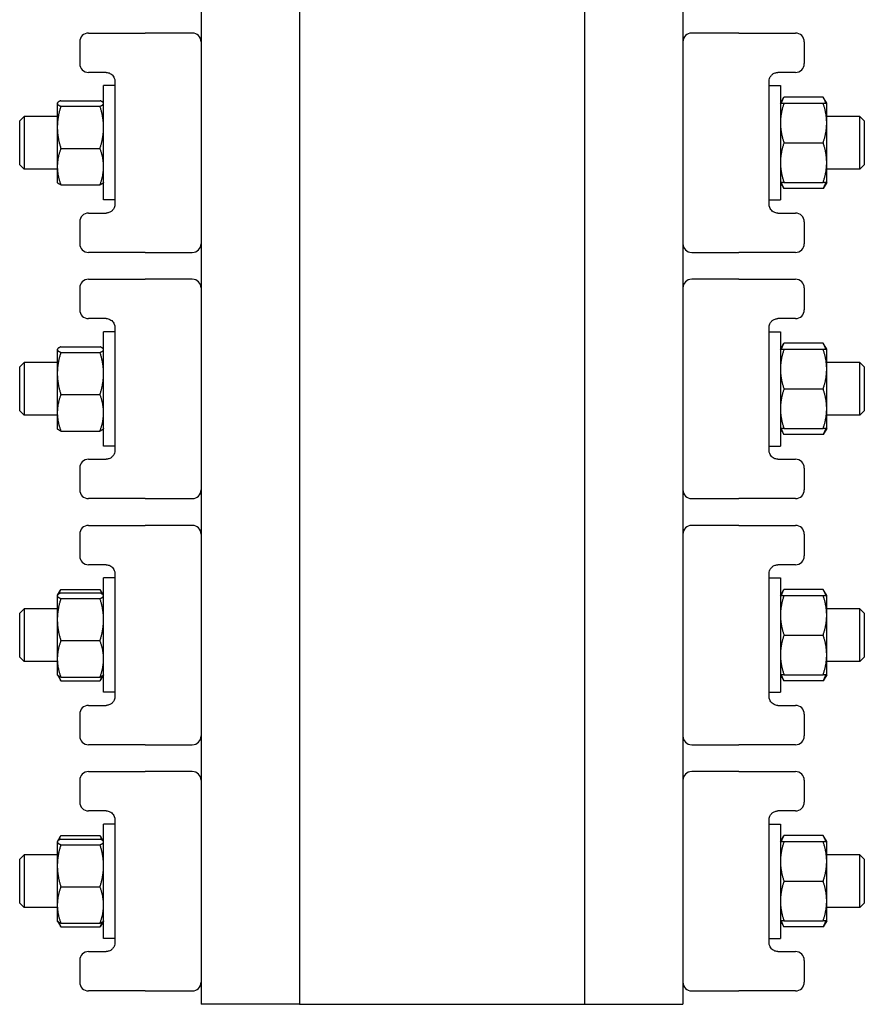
# Model space of a CAD drawing. Header units: inches. Extents: x 5 to 1128, y -85 to 748.
# Tile 289 of 656: x 419 to 425, y 299 to 306. Entities that reach past the tile are written whole.
import ezdxf

# ---------------------------------------------------------------- set-up
doc = ezdxf.new("R2010")
doc.units = ezdxf.units.IN
doc.header["$LTSCALE"] = 32
doc.header["$MEASUREMENT"] = 0
doc.layers.add('Visible (ANSI)', color=7, linetype='Continuous', lineweight=30)

msp = doc.modelspace()

# ---------------------------------------------------------------- linework, layer by layer
at = {"layer": 'Visible (ANSI)'}
for p, q in [((420.23966, 313.04617), (420.23966, 299.04617)), ((420.93966, 313.04617), (420.93966, 299.04617)), ((422.96266, 313.04617), (422.96266, 299.04617)), ((423.66266, 313.04617), (423.66266, 299.04617)), ((419.43966, 305.95117), (419.78692, 305.95117)), ((419.78692, 305.95117), (419.84239, 305.95117)), ((420.17716, 305.95117), (419.84239, 305.95117)), ((424.05992, 305.95117), (423.72516, 305.95117)), ((424.05992, 305.95117), (424.1154, 305.95117)), ((424.1154, 305.95117), (424.46266, 305.95117)), ((419.37716, 305.88867), (419.37716, 305.73367)), ((424.52516, 305.88867), (424.52516, 305.73367)), ((419.56466, 305.67117), (419.43966, 305.67117)), ((424.46266, 305.67117), (424.33766, 305.67117)), ((419.54716, 304.76467), (419.54716, 305.57767)), ((419.62716, 305.57767), (419.54716, 305.57767)), ((419.62716, 305.60867), (419.62716, 304.73367)), ((424.27516, 304.73367), (424.27516, 305.60867)), ((424.27516, 305.57767), (424.35516, 305.57767)), ((424.35516, 305.57767), (424.35516, 304.76467)), ((424.35516, 305.45267), (424.3803, 305.49622)), ((424.65901, 305.49622), (424.3803, 305.49622)), ((424.68416, 305.45267), (424.65901, 305.49622)), ((419.21816, 305.45267), (419.21938, 305.45478)), ((419.21816, 305.45267), (419.21816, 305.45057)), ((419.21816, 305.45057), (419.21816, 305.28118)), ((419.2433, 305.47037), (419.52201, 305.47037)), ((419.2433, 305.43078), (419.52201, 305.43078)), ((419.54716, 305.45267), (419.54594, 305.45478)), ((424.3803, 305.45267), (424.65901, 305.45267)), ((424.68416, 305.31192), (424.68416, 305.45267)), ((418.95116, 305.32742), (418.98241, 305.35867)), ((418.98241, 305.35867), (418.98241, 304.98367)), ((419.21816, 305.35867), (418.98241, 305.35867)), ((424.91991, 305.35867), (424.68416, 305.35867)), ((424.91991, 304.98367), (424.91991, 305.35867)), ((424.95116, 305.32742), (424.91991, 305.35867)), ((418.95116, 305.01492), (418.95116, 305.32742)), ((419.21816, 305.28118), (419.21816, 305.00177)), ((424.68416, 305.03042), (424.68416, 305.31192)), ((424.95116, 305.32742), (424.95116, 305.01492)), ((419.2433, 305.13158), (419.52201, 305.13158)), ((424.3803, 305.17117), (424.65901, 305.17117)), ((418.95116, 305.01492), (418.98241, 304.98367)), ((419.21816, 305.00177), (419.21816, 304.88967)), ((424.68416, 304.88967), (424.68416, 305.03042)), ((424.95116, 305.01492), (424.91991, 304.98367)), ((419.21816, 304.98367), (418.98241, 304.98367)), ((424.91991, 304.98367), (424.68416, 304.98367)), ((419.21816, 304.88967), (419.21938, 304.88756)), ((419.2433, 304.87197), (419.52201, 304.87197)), ((419.54716, 304.88967), (419.54594, 304.88756)), ((424.35516, 304.88967), (424.3803, 304.84612)), ((424.3803, 304.88967), (424.65901, 304.88967)), ((424.68416, 304.88967), (424.65901, 304.84612)), ((424.65901, 304.84612), (424.3803, 304.84612)), ((419.62716, 304.76467), (419.54716, 304.76467)), ((424.27516, 304.76467), (424.35516, 304.76467)), ((419.43966, 304.67117), (419.56466, 304.67117)), ((424.33766, 304.67117), (424.46266, 304.67117)), ((419.37716, 304.60867), (419.37716, 304.45367)), ((424.52516, 304.60867), (424.52516, 304.45367)), ((419.78692, 304.39117), (419.43966, 304.39117)), ((419.84239, 304.39117), (419.78692, 304.39117)), ((419.84239, 304.39117), (420.17716, 304.39117)), ((423.72516, 304.39117), (424.05992, 304.39117)), ((424.1154, 304.39117), (424.05992, 304.39117)), ((424.46266, 304.39117), (424.1154, 304.39117)), ((419.43966, 304.20117), (419.78692, 304.20117)), ((419.78692, 304.20117), (419.84239, 304.20117)), ((420.17716, 304.20117), (419.84239, 304.20117)), ((424.05992, 304.20117), (423.72516, 304.20117)), ((424.05992, 304.20117), (424.1154, 304.20117)), ((424.1154, 304.20117), (424.46266, 304.20117)), ((419.37716, 304.13867), (419.37716, 303.98367)), ((424.52516, 304.13867), (424.52516, 303.98367)), ((419.56466, 303.92117), (419.43966, 303.92117)), ((424.46266, 303.92117), (424.33766, 303.92117)), ((419.54716, 303.01467), (419.54716, 303.82767)), ((419.62716, 303.82767), (419.54716, 303.82767)), ((419.62716, 303.85867), (419.62716, 302.98367)), ((424.27516, 302.98367), (424.27516, 303.85867)), ((424.27516, 303.82767), (424.35516, 303.82767)), ((424.35516, 303.82767), (424.35516, 303.01467)), ((424.35516, 303.70267), (424.3803, 303.74622)), ((424.65901, 303.74622), (424.3803, 303.74622)), ((424.68416, 303.70267), (424.65901, 303.74622)), ((419.21816, 303.70267), (419.21938, 303.70478)), ((419.21816, 303.70267), (419.21816, 303.70057)), ((419.21816, 303.70057), (419.21816, 303.53118)), ((419.2433, 303.72037), (419.52201, 303.72037)), ((419.2433, 303.68078), (419.52201, 303.68078)), ((419.54716, 303.70267), (419.54594, 303.70478)), ((424.3803, 303.70267), (424.65901, 303.70267)), ((424.68416, 303.56192), (424.68416, 303.70267)), ((418.95116, 303.57742), (418.98241, 303.60867)), ((418.98241, 303.60867), (418.98241, 303.23367)), ((419.21816, 303.60867), (418.98241, 303.60867)), ((424.91991, 303.60867), (424.68416, 303.60867)), ((424.91991, 303.23367), (424.91991, 303.60867)), ((424.95116, 303.57742), (424.91991, 303.60867)), ((418.95116, 303.26492), (418.95116, 303.57742)), ((419.21816, 303.53118), (419.21816, 303.25177)), ((424.68416, 303.28042), (424.68416, 303.56192)), ((424.95116, 303.57742), (424.95116, 303.26492)), ((419.2433, 303.38158), (419.52201, 303.38158)), ((424.3803, 303.42117), (424.65901, 303.42117)), ((418.95116, 303.26492), (418.98241, 303.23367)), ((419.21816, 303.25177), (419.21816, 303.13967)), ((424.68416, 303.13967), (424.68416, 303.28042)), ((424.95116, 303.26492), (424.91991, 303.23367)), ((419.21816, 303.23367), (418.98241, 303.23367)), ((424.91991, 303.23367), (424.68416, 303.23367)), ((419.21816, 303.13967), (419.21938, 303.13756)), ((419.2433, 303.12197), (419.52201, 303.12197)), ((419.54716, 303.13967), (419.54594, 303.13756)), ((424.35516, 303.13967), (424.3803, 303.09612)), ((424.3803, 303.13967), (424.65901, 303.13967)), ((424.68416, 303.13967), (424.65901, 303.09612)), ((424.65901, 303.09612), (424.3803, 303.09612)), ((419.62716, 303.01467), (419.54716, 303.01467)), ((424.27516, 303.01467), (424.35516, 303.01467)), ((419.43966, 302.92117), (419.56466, 302.92117)), ((424.33766, 302.92117), (424.46266, 302.92117)), ((419.37716, 302.85867), (419.37716, 302.70367)), ((424.52516, 302.85867), (424.52516, 302.70367)), ((419.78692, 302.64117), (419.43966, 302.64117)), ((419.84239, 302.64117), (419.78692, 302.64117)), ((419.84239, 302.64117), (420.17716, 302.64117)), ((423.72516, 302.64117), (424.05992, 302.64117)), ((424.1154, 302.64117), (424.05992, 302.64117)), ((424.46266, 302.64117), (424.1154, 302.64117)), ((419.43966, 302.45117), (419.78692, 302.45117)), ((419.78692, 302.45117), (419.84239, 302.45117)), ((420.17716, 302.45117), (419.84239, 302.45117)), ((424.05992, 302.45117), (423.72516, 302.45117)), ((424.05992, 302.45117), (424.1154, 302.45117)), ((424.1154, 302.45117), (424.46266, 302.45117)), ((419.37716, 302.38867), (419.37716, 302.23367)), ((424.52516, 302.38867), (424.52516, 302.23367)), ((419.56466, 302.17117), (419.43966, 302.17117)), ((424.46266, 302.17117), (424.33766, 302.17117)), ((419.54716, 301.26467), (419.54716, 302.07767)), ((419.62716, 302.07767), (419.54716, 302.07767)), ((419.62716, 302.10867), (419.62716, 301.23367)), ((424.27516, 301.23367), (424.27516, 302.10867)), ((424.27516, 302.07767), (424.35516, 302.07767)), ((424.35516, 302.07767), (424.35516, 301.26467)), ((419.21938, 301.95478), (419.2404, 301.99119)), ((419.2433, 301.99609), (419.52201, 301.99609)), ((419.54594, 301.95478), (419.52492, 301.99119)), ((424.35516, 301.95267), (424.3803, 301.99622)), ((424.65901, 301.99622), (424.3803, 301.99622)), ((424.68416, 301.95267), (424.65901, 301.99622)), ((419.21816, 301.95267), (419.21938, 301.95478)), ((419.21816, 301.95267), (419.21816, 301.95057)), ((419.21816, 301.95057), (419.21816, 301.78118)), ((419.2433, 301.97037), (419.52201, 301.97037)), ((419.2433, 301.93078), (419.52201, 301.93078)), ((419.54716, 301.95267), (419.54594, 301.95478)), ((424.3803, 301.95267), (424.65901, 301.95267)), ((424.68416, 301.81192), (424.68416, 301.95267)), ((418.95116, 301.82742), (418.98241, 301.85867)), ((418.98241, 301.85867), (418.98241, 301.48367)), ((419.21816, 301.85867), (418.98241, 301.85867)), ((424.91991, 301.85867), (424.68416, 301.85867)), ((424.91991, 301.48367), (424.91991, 301.85867)), ((424.95116, 301.82742), (424.91991, 301.85867)), ((418.95116, 301.51492), (418.95116, 301.82742)), ((419.21816, 301.78118), (419.21816, 301.50177)), ((424.68416, 301.53042), (424.68416, 301.81192)), ((424.95116, 301.82742), (424.95116, 301.51492)), ((419.2433, 301.63158), (419.52201, 301.63158)), ((424.3803, 301.67117), (424.65901, 301.67117)), ((418.95116, 301.51492), (418.98241, 301.48367)), ((419.21816, 301.50177), (419.21816, 301.38967)), ((424.68416, 301.38967), (424.68416, 301.53042)), ((424.95116, 301.51492), (424.91991, 301.48367)), ((419.21816, 301.48367), (418.98241, 301.48367)), ((424.91991, 301.48367), (424.68416, 301.48367)), ((419.21816, 301.38967), (419.21938, 301.38756)), ((419.21938, 301.38756), (419.2404, 301.35115)), ((419.2433, 301.37197), (419.52201, 301.37197)), ((419.54594, 301.38756), (419.52492, 301.35115)), ((419.54716, 301.38967), (419.54594, 301.38756)), ((424.35516, 301.38967), (424.3803, 301.34612)), ((424.3803, 301.38967), (424.65901, 301.38967)), ((424.68416, 301.38967), (424.65901, 301.34612)), ((419.2433, 301.34625), (419.52201, 301.34625)), ((424.65901, 301.34612), (424.3803, 301.34612)), ((419.62716, 301.26467), (419.54716, 301.26467)), ((424.27516, 301.26467), (424.35516, 301.26467)), ((419.43966, 301.17117), (419.56466, 301.17117)), ((424.33766, 301.17117), (424.46266, 301.17117)), ((419.37716, 301.10867), (419.37716, 300.95367)), ((424.52516, 301.10867), (424.52516, 300.95367)), ((419.78692, 300.89117), (419.43966, 300.89117)), ((419.84239, 300.89117), (419.78692, 300.89117)), ((419.84239, 300.89117), (420.17716, 300.89117)), ((423.72516, 300.89117), (424.05992, 300.89117)), ((424.1154, 300.89117), (424.05992, 300.89117)), ((424.46266, 300.89117), (424.1154, 300.89117)), ((419.43966, 300.70117), (419.78692, 300.70117)), ((419.78692, 300.70117), (419.84239, 300.70117)), ((420.17716, 300.70117), (419.84239, 300.70117)), ((424.05992, 300.70117), (423.72516, 300.70117)), ((424.05992, 300.70117), (424.1154, 300.70117)), ((424.1154, 300.70117), (424.46266, 300.70117)), ((419.37716, 300.63867), (419.37716, 300.48367)), ((424.52516, 300.63867), (424.52516, 300.48367)), ((419.56466, 300.42117), (419.43966, 300.42117)), ((424.46266, 300.42117), (424.33766, 300.42117)), ((419.54716, 299.51467), (419.54716, 300.32767)), ((419.62716, 300.32767), (419.54716, 300.32767)), ((419.62716, 300.35867), (419.62716, 299.48367)), ((424.27516, 299.48367), (424.27516, 300.35867)), ((424.27516, 300.32767), (424.35516, 300.32767)), ((424.35516, 300.32767), (424.35516, 299.51467)), ((419.21938, 300.20478), (419.2404, 300.24119)), ((419.2433, 300.24609), (419.52201, 300.24609)), ((419.54594, 300.20478), (419.52492, 300.24119)), ((424.35516, 300.20267), (424.3803, 300.24622)), ((424.65901, 300.24622), (424.3803, 300.24622)), ((424.68416, 300.20267), (424.65901, 300.24622)), ((419.21816, 300.20267), (419.21938, 300.20478)), ((419.21816, 300.20267), (419.21816, 300.20057)), ((419.21816, 300.20057), (419.21816, 300.03118)), ((419.2433, 300.22037), (419.52201, 300.22037)), ((419.2433, 300.18078), (419.52201, 300.18078)), ((419.54716, 300.20267), (419.54594, 300.20478)), ((424.3803, 300.20267), (424.65901, 300.20267)), ((424.68416, 300.06192), (424.68416, 300.20267)), ((418.95116, 300.07742), (418.98241, 300.10867)), ((418.98241, 300.10867), (418.98241, 299.73367)), ((419.21816, 300.10867), (418.98241, 300.10867)), ((424.91991, 300.10867), (424.68416, 300.10867)), ((424.91991, 299.73367), (424.91991, 300.10867)), ((424.95116, 300.07742), (424.91991, 300.10867)), ((418.95116, 299.76492), (418.95116, 300.07742)), ((419.21816, 300.03118), (419.21816, 299.75177)), ((424.68416, 299.78042), (424.68416, 300.06192)), ((424.95116, 300.07742), (424.95116, 299.76492)), ((419.2433, 299.88158), (419.52201, 299.88158)), ((424.3803, 299.92117), (424.65901, 299.92117)), ((418.95116, 299.76492), (418.98241, 299.73367)), ((419.21816, 299.75177), (419.21816, 299.63967)), ((424.68416, 299.63967), (424.68416, 299.78042)), ((424.95116, 299.76492), (424.91991, 299.73367)), ((419.21816, 299.73367), (418.98241, 299.73367)), ((424.91991, 299.73367), (424.68416, 299.73367)), ((419.21816, 299.63967), (419.21938, 299.63756)), ((419.21938, 299.63756), (419.2404, 299.60115)), ((419.2433, 299.62197), (419.52201, 299.62197)), ((419.54594, 299.63756), (419.52492, 299.60115)), ((419.54716, 299.63967), (419.54594, 299.63756)), ((424.35516, 299.63967), (424.3803, 299.59612)), ((424.3803, 299.63967), (424.65901, 299.63967)), ((424.68416, 299.63967), (424.65901, 299.59612)), ((419.2433, 299.59625), (419.52201, 299.59625)), ((424.65901, 299.59612), (424.3803, 299.59612)), ((419.62716, 299.51467), (419.54716, 299.51467)), ((424.27516, 299.51467), (424.35516, 299.51467)), ((419.43966, 299.42117), (419.56466, 299.42117)), ((424.33766, 299.42117), (424.46266, 299.42117)), ((419.37716, 299.35867), (419.37716, 299.20367)), ((424.52516, 299.35867), (424.52516, 299.20367)), ((419.78692, 299.14117), (419.43966, 299.14117)), ((419.84239, 299.14117), (419.78692, 299.14117)), ((419.84239, 299.14117), (420.17716, 299.14117)), ((423.72516, 299.14117), (424.05992, 299.14117)), ((424.1154, 299.14117), (424.05992, 299.14117)), ((424.46266, 299.14117), (424.1154, 299.14117)), ((420.93966, 299.04617), (420.23966, 299.04617)), ((420.93966, 299.04617), (422.96266, 299.04617)), ((422.96266, 299.04617), (423.66266, 299.04617))]:
    msp.add_line(p, q, dxfattribs=at)
for centre, start, end in [((419.43966, 305.88867), 90, 180), ((420.17716, 305.88867), 0, 90), ((423.72516, 305.88867), 90, 180), ((424.46266, 305.88867), 0, 90), ((419.43966, 305.73367), 180, 270), ((424.46266, 305.73367), 270, 0), ((419.43966, 304.60867), 90, 180), ((424.46266, 304.60867), 0, 90), ((419.43966, 304.45367), 180, 270), ((420.17716, 304.45367), 270, 0), ((423.72516, 304.45367), 180, 270), ((424.46266, 304.45367), 270, 0), ((419.43966, 304.13867), 90, 180), ((420.17716, 304.13867), 0, 90), ((423.72516, 304.13867), 90, 180), ((424.46266, 304.13867), 0, 90), ((419.43966, 303.98367), 180, 270), ((424.46266, 303.98367), 270, 0), ((419.43966, 302.85867), 90, 180), ((424.46266, 302.85867), 0, 90), ((419.43966, 302.70367), 180, 270), ((420.17716, 302.70367), 270, 0), ((423.72516, 302.70367), 180, 270), ((424.46266, 302.70367), 270, 0), ((419.43966, 302.38867), 90, 180), ((420.17716, 302.38867), 0, 90), ((423.72516, 302.38867), 90, 180), ((424.46266, 302.38867), 0, 90), ((419.43966, 302.23367), 180, 270), ((424.46266, 302.23367), 270, 0), ((419.43966, 301.10867), 90, 180), ((424.46266, 301.10867), 0, 90), ((419.43966, 300.95367), 180, 270), ((420.17716, 300.95367), 270, 0), ((423.72516, 300.95367), 180, 270), ((424.46266, 300.95367), 270, 0), ((419.43966, 300.63867), 90, 180), ((420.17716, 300.63867), 0, 90), ((423.72516, 300.63867), 90, 180), ((424.46266, 300.63867), 0, 90), ((419.43966, 300.48367), 180, 270), ((424.46266, 300.48367), 270, 0), ((419.43966, 299.35867), 90, 180), ((424.46266, 299.35867), 0, 90), ((419.43966, 299.20367), 180, 270), ((420.17716, 299.20367), 270, 0), ((423.72516, 299.20367), 180, 270), ((424.46266, 299.20367), 270, 0)]:
    msp.add_arc(centre, 0.0625, start, end, dxfattribs=at)
for points, knots in [([(419.56466, 305.67117), (419.56946, 305.67117), (419.57453, 305.67062), (419.58808, 305.66725), (419.5969, 305.66324), (419.61242, 305.65014), (419.61917, 305.64132), (419.62574, 305.62376), (419.62716, 305.61623), (419.62716, 305.60867)], [0, 0, 0, 0, 0.12205237, 0.12205237, 0.31733615, 0.31733615, 0.49818613, 0.49818613, 0.61333736, 0.61333736, 0.61333736, 0.61333736]), ([(424.27516, 305.60867), (424.27516, 305.61214), (424.27545, 305.61561), (424.27693, 305.62444), (424.27856, 305.62967), (424.28357, 305.64073), (424.28733, 305.64625), (424.29606, 305.65579), (424.30108, 305.65969), (424.31336, 305.66685), (424.32068, 305.66923), (424.33106, 305.67092), (424.33442, 305.67117), (424.33766, 305.67117)], [0, 0, 0, 0, 0.05287288, 0.05287288, 0.1374695, 0.1374695, 0.2474451, 0.2474451, 0.36526508, 0.36526508, 0.53100521, 0.53100521, 0.613329, 0.613329, 0.613329, 0.613329]), ([(419.62716, 304.73367), (419.62716, 304.7302), (419.62687, 304.72673), (419.62539, 304.7179), (419.62376, 304.71267), (419.61874, 304.7016), (419.61498, 304.69609), (419.60626, 304.68655), (419.60124, 304.68265), (419.58895, 304.67549), (419.58163, 304.67311), (419.57125, 304.67142), (419.5679, 304.67117), (419.56466, 304.67117)], [0, 0, 0, 0, 0.05287288, 0.05287288, 0.1374695, 0.1374695, 0.2474451, 0.2474451, 0.36528945, 0.36528945, 0.53104907, 0.53104907, 0.613329, 0.613329, 0.613329, 0.613329]), ([(424.33766, 304.67117), (424.33285, 304.67117), (424.32779, 304.67172), (424.31423, 304.67509), (424.3054, 304.67911), (424.28988, 304.69221), (424.28314, 304.70104), (424.27657, 304.71859), (424.27516, 304.72612), (424.27516, 304.73367)], [0, 0, 0, 0, 0.12208473, 0.12208473, 0.31742031, 0.31742031, 0.4982594, 0.4982594, 0.61333736, 0.61333736, 0.61333736, 0.61333736]), ([(419.56466, 303.92117), (419.56946, 303.92117), (419.57453, 303.92062), (419.58808, 303.91725), (419.5969, 303.91324), (419.61242, 303.90014), (419.61917, 303.89132), (419.62574, 303.87376), (419.62716, 303.86623), (419.62716, 303.85867)], [0, 0, 0, 0, 0.12205237, 0.12205237, 0.31733615, 0.31733615, 0.49818613, 0.49818613, 0.61333736, 0.61333736, 0.61333736, 0.61333736]), ([(424.27516, 303.85867), (424.27516, 303.86214), (424.27545, 303.86561), (424.27693, 303.87444), (424.27856, 303.87967), (424.28357, 303.89073), (424.28733, 303.89625), (424.29606, 303.90579), (424.30108, 303.90969), (424.31336, 303.91685), (424.32068, 303.91923), (424.33106, 303.92092), (424.33442, 303.92117), (424.33766, 303.92117)], [0, 0, 0, 0, 0.05287288, 0.05287288, 0.1374695, 0.1374695, 0.2474451, 0.2474451, 0.36526508, 0.36526508, 0.53100521, 0.53100521, 0.613329, 0.613329, 0.613329, 0.613329]), ([(419.62716, 302.98367), (419.62716, 302.9802), (419.62687, 302.97673), (419.62539, 302.9679), (419.62376, 302.96267), (419.61874, 302.9516), (419.61498, 302.94609), (419.60626, 302.93655), (419.60124, 302.93265), (419.58895, 302.92549), (419.58163, 302.92311), (419.57125, 302.92142), (419.5679, 302.92117), (419.56466, 302.92117)], [0, 0, 0, 0, 0.05287288, 0.05287288, 0.1374695, 0.1374695, 0.2474451, 0.2474451, 0.36528945, 0.36528945, 0.53104907, 0.53104907, 0.613329, 0.613329, 0.613329, 0.613329]), ([(424.33766, 302.92117), (424.33285, 302.92117), (424.32779, 302.92172), (424.31423, 302.92509), (424.3054, 302.92911), (424.28988, 302.94221), (424.28314, 302.95104), (424.27657, 302.96859), (424.27516, 302.97612), (424.27516, 302.98367)], [0, 0, 0, 0, 0.12208473, 0.12208473, 0.31742031, 0.31742031, 0.4982594, 0.4982594, 0.61333736, 0.61333736, 0.61333736, 0.61333736]), ([(419.56466, 302.17117), (419.56946, 302.17117), (419.57453, 302.17062), (419.58808, 302.16725), (419.5969, 302.16324), (419.61242, 302.15014), (419.61917, 302.14132), (419.62574, 302.12376), (419.62716, 302.11623), (419.62716, 302.10867)], [0, 0, 0, 0, 0.12205237, 0.12205237, 0.31733615, 0.31733615, 0.49818613, 0.49818613, 0.61333736, 0.61333736, 0.61333736, 0.61333736]), ([(424.27516, 302.10867), (424.27516, 302.11214), (424.27545, 302.11561), (424.27693, 302.12444), (424.27856, 302.12967), (424.28357, 302.14073), (424.28733, 302.14625), (424.29606, 302.15579), (424.30108, 302.15969), (424.31336, 302.16685), (424.32068, 302.16923), (424.33106, 302.17092), (424.33442, 302.17117), (424.33766, 302.17117)], [0, 0, 0, 0, 0.05287288, 0.05287288, 0.1374695, 0.1374695, 0.2474451, 0.2474451, 0.36526508, 0.36526508, 0.53100521, 0.53100521, 0.613329, 0.613329, 0.613329, 0.613329]), ([(419.62716, 301.23367), (419.62716, 301.2302), (419.62687, 301.22673), (419.62539, 301.2179), (419.62376, 301.21267), (419.61874, 301.2016), (419.61498, 301.19609), (419.60626, 301.18655), (419.60124, 301.18265), (419.58895, 301.17549), (419.58163, 301.17311), (419.57125, 301.17142), (419.5679, 301.17117), (419.56466, 301.17117)], [0, 0, 0, 0, 0.05287288, 0.05287288, 0.1374695, 0.1374695, 0.2474451, 0.2474451, 0.36528945, 0.36528945, 0.53104907, 0.53104907, 0.613329, 0.613329, 0.613329, 0.613329]), ([(424.33766, 301.17117), (424.33285, 301.17117), (424.32779, 301.17172), (424.31423, 301.17509), (424.3054, 301.17911), (424.28988, 301.19221), (424.28314, 301.20104), (424.27657, 301.21859), (424.27516, 301.22612), (424.27516, 301.23367)], [0, 0, 0, 0, 0.12208473, 0.12208473, 0.31742031, 0.31742031, 0.4982594, 0.4982594, 0.61333736, 0.61333736, 0.61333736, 0.61333736]), ([(419.56466, 300.42117), (419.56946, 300.42117), (419.57453, 300.42062), (419.58808, 300.41725), (419.5969, 300.41324), (419.61242, 300.40014), (419.61917, 300.39132), (419.62574, 300.37376), (419.62716, 300.36623), (419.62716, 300.35867)], [0, 0, 0, 0, 0.12205237, 0.12205237, 0.31733615, 0.31733615, 0.49818613, 0.49818613, 0.61333736, 0.61333736, 0.61333736, 0.61333736]), ([(424.27516, 300.35867), (424.27516, 300.36214), (424.27545, 300.36561), (424.27693, 300.37444), (424.27856, 300.37967), (424.28357, 300.39073), (424.28733, 300.39625), (424.29606, 300.40579), (424.30108, 300.40969), (424.31336, 300.41685), (424.32068, 300.41923), (424.33106, 300.42092), (424.33442, 300.42117), (424.33766, 300.42117)], [0, 0, 0, 0, 0.05287288, 0.05287288, 0.1374695, 0.1374695, 0.2474451, 0.2474451, 0.36526508, 0.36526508, 0.53100521, 0.53100521, 0.613329, 0.613329, 0.613329, 0.613329]), ([(419.62716, 299.48367), (419.62716, 299.4802), (419.62687, 299.47673), (419.62539, 299.4679), (419.62376, 299.46267), (419.61874, 299.4516), (419.61498, 299.44609), (419.60626, 299.43655), (419.60124, 299.43265), (419.58895, 299.42549), (419.58163, 299.42311), (419.57125, 299.42142), (419.5679, 299.42117), (419.56466, 299.42117)], [0, 0, 0, 0, 0.05287288, 0.05287288, 0.1374695, 0.1374695, 0.2474451, 0.2474451, 0.36528945, 0.36528945, 0.53104907, 0.53104907, 0.613329, 0.613329, 0.613329, 0.613329]), ([(424.33766, 299.42117), (424.33285, 299.42117), (424.32779, 299.42172), (424.31423, 299.42509), (424.3054, 299.42911), (424.28988, 299.44221), (424.28314, 299.45104), (424.27657, 299.46859), (424.27516, 299.47612), (424.27516, 299.48367)], [0, 0, 0, 0, 0.12208473, 0.12208473, 0.31742031, 0.31742031, 0.4982594, 0.4982594, 0.61333736, 0.61333736, 0.61333736, 0.61333736])]:
    msp.add_open_spline(points, degree=3, knots=knots, dxfattribs=at)
for points, weights in [([(424.3803, 305.49622), (424.36704, 305.47326), (424.36089, 305.45267)], [1, 1.01965956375, 1.01895290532]), ([(424.67842, 305.45267), (424.67227, 305.47326), (424.65901, 305.49622)], [1.01895290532, 1.01965956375, 1]), ([(419.2433, 305.47037), (419.21816, 305.45976), (419.21816, 305.45057)], [1, 1.0379548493, 1]), ([(419.21816, 305.45057), (419.21816, 305.44139), (419.2433, 305.43078)], [1, 1.0379548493, 1]), ([(419.2433, 305.43078), (419.21816, 305.35061), (419.21816, 305.28118)], [1, 1.0379548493, 1]), ([(419.54716, 305.45057), (419.54716, 305.45976), (419.52201, 305.47037)], [1, 1.0379548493, 1]), ([(419.52201, 305.43078), (419.54716, 305.44139), (419.54716, 305.45057)], [1, 1.0379548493, 1]), ([(419.54716, 305.28118), (419.54716, 305.35061), (419.52201, 305.43078)], [1, 1.0379548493, 1]), ([(424.35516, 305.45267), (424.35516, 305.45267), (424.3803, 305.45267)], [1, 1.0379548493, 1]), ([(424.3803, 305.45267), (424.35516, 305.37724), (424.35516, 305.31192)], [1, 1.0379548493, 1]), ([(424.65901, 305.45267), (424.68416, 305.45267), (424.68416, 305.45267)], [1, 1.0379548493, 1]), ([(424.68416, 305.31192), (424.68416, 305.37724), (424.65901, 305.45267)], [1, 1.0379548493, 1]), ([(419.21816, 305.28118), (419.21816, 305.21175), (419.2433, 305.13158)], [1, 1.0379548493, 1]), ([(419.52201, 305.13158), (419.54716, 305.21175), (419.54716, 305.28118)], [1, 1.0379548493, 1]), ([(424.35516, 305.31192), (424.35516, 305.2466), (424.3803, 305.17117)], [1, 1.0379548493, 1]), ([(424.65901, 305.17117), (424.68416, 305.2466), (424.68416, 305.31192)], [1, 1.0379548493, 1]), ([(419.2433, 305.13158), (419.21816, 305.06202), (419.21816, 305.00177)], [1, 1.0379548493, 1]), ([(419.54716, 305.00177), (419.54716, 305.06202), (419.52201, 305.13158)], [1, 1.0379548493, 1]), ([(424.3803, 305.17117), (424.35516, 305.09574), (424.35516, 305.03042)], [1, 1.0379548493, 1]), ([(424.68416, 305.03042), (424.68416, 305.09574), (424.65901, 305.17117)], [1, 1.0379548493, 1]), ([(419.21816, 305.00177), (419.21816, 304.94153), (419.2433, 304.87197)], [1, 1.0379548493, 1]), ([(419.52201, 304.87197), (419.54716, 304.94153), (419.54716, 305.00177)], [1, 1.0379548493, 1]), ([(424.35516, 305.03042), (424.35516, 304.9651), (424.3803, 304.88967)], [1, 1.0379548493, 1]), ([(424.65901, 304.88967), (424.68416, 304.9651), (424.68416, 305.03042)], [1, 1.0379548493, 1]), ([(419.2433, 304.87197), (419.22357, 304.88029), (419.21938, 304.88756)], [1, 1.02954253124, 1.01309562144]), ([(419.54594, 304.88756), (419.54174, 304.88029), (419.52201, 304.87197)], [1.01309562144, 1.02954253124, 1]), ([(424.3803, 304.88967), (424.35516, 304.88967), (424.35516, 304.88967)], [1, 1.0379548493, 1]), ([(424.36089, 304.88967), (424.36704, 304.86908), (424.3803, 304.84612)], [1.01895290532, 1.01965956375, 1]), ([(424.68416, 304.88967), (424.68416, 304.88967), (424.65901, 304.88967)], [1, 1.0379548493, 1]), ([(424.65901, 304.84612), (424.67227, 304.86908), (424.67842, 304.88967)], [1, 1.01965956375, 1.01895290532]), ([(424.3803, 303.74622), (424.36704, 303.72326), (424.36089, 303.70267)], [1, 1.01965956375, 1.01895290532]), ([(424.67842, 303.70267), (424.67227, 303.72326), (424.65901, 303.74622)], [1.01895290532, 1.01965956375, 1]), ([(419.2433, 303.72037), (419.21816, 303.70976), (419.21816, 303.70057)], [1, 1.0379548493, 1]), ([(419.21816, 303.70057), (419.21816, 303.69139), (419.2433, 303.68078)], [1, 1.0379548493, 1]), ([(419.2433, 303.68078), (419.21816, 303.60061), (419.21816, 303.53118)], [1, 1.0379548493, 1]), ([(419.54716, 303.70057), (419.54716, 303.70976), (419.52201, 303.72037)], [1, 1.0379548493, 1]), ([(419.52201, 303.68078), (419.54716, 303.69139), (419.54716, 303.70057)], [1, 1.0379548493, 1]), ([(419.54716, 303.53118), (419.54716, 303.60061), (419.52201, 303.68078)], [1, 1.0379548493, 1]), ([(424.35516, 303.70267), (424.35516, 303.70267), (424.3803, 303.70267)], [1, 1.0379548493, 1]), ([(424.3803, 303.70267), (424.35516, 303.62724), (424.35516, 303.56192)], [1, 1.0379548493, 1]), ([(424.65901, 303.70267), (424.68416, 303.70267), (424.68416, 303.70267)], [1, 1.0379548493, 1]), ([(424.68416, 303.56192), (424.68416, 303.62724), (424.65901, 303.70267)], [1, 1.0379548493, 1]), ([(419.21816, 303.53118), (419.21816, 303.46175), (419.2433, 303.38158)], [1, 1.0379548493, 1]), ([(419.52201, 303.38158), (419.54716, 303.46175), (419.54716, 303.53118)], [1, 1.0379548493, 1]), ([(424.35516, 303.56192), (424.35516, 303.4966), (424.3803, 303.42117)], [1, 1.0379548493, 1]), ([(424.65901, 303.42117), (424.68416, 303.4966), (424.68416, 303.56192)], [1, 1.0379548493, 1]), ([(419.2433, 303.38158), (419.21816, 303.31202), (419.21816, 303.25177)], [1, 1.0379548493, 1]), ([(419.54716, 303.25177), (419.54716, 303.31202), (419.52201, 303.38158)], [1, 1.0379548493, 1]), ([(424.3803, 303.42117), (424.35516, 303.34574), (424.35516, 303.28042)], [1, 1.0379548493, 1]), ([(424.68416, 303.28042), (424.68416, 303.34574), (424.65901, 303.42117)], [1, 1.0379548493, 1]), ([(419.21816, 303.25177), (419.21816, 303.19153), (419.2433, 303.12197)], [1, 1.0379548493, 1]), ([(419.52201, 303.12197), (419.54716, 303.19153), (419.54716, 303.25177)], [1, 1.0379548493, 1]), ([(424.35516, 303.28042), (424.35516, 303.2151), (424.3803, 303.13967)], [1, 1.0379548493, 1]), ([(424.65901, 303.13967), (424.68416, 303.2151), (424.68416, 303.28042)], [1, 1.0379548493, 1]), ([(419.2433, 303.12197), (419.22357, 303.13029), (419.21938, 303.13756)], [1, 1.02954253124, 1.01309562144]), ([(419.54594, 303.13756), (419.54174, 303.13029), (419.52201, 303.12197)], [1.01309562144, 1.02954253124, 1]), ([(424.3803, 303.13967), (424.35516, 303.13967), (424.35516, 303.13967)], [1, 1.0379548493, 1]), ([(424.36089, 303.13967), (424.36704, 303.11908), (424.3803, 303.09612)], [1.01895290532, 1.01965956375, 1]), ([(424.68416, 303.13967), (424.68416, 303.13967), (424.65901, 303.13967)], [1, 1.0379548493, 1]), ([(424.65901, 303.09612), (424.67227, 303.11908), (424.67842, 303.13967)], [1, 1.01965956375, 1.01895290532]), ([(419.2433, 301.99609), (419.23231, 301.97798), (419.22623, 301.96152)], [1, 1.01624676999, 1.01858451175]), ([(419.53908, 301.96152), (419.53301, 301.97798), (419.52201, 301.99609)], [1.01858451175, 1.01624676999, 1]), ([(424.3803, 301.99622), (424.36704, 301.97326), (424.36089, 301.95267)], [1, 1.01965956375, 1.01895290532]), ([(424.67842, 301.95267), (424.67227, 301.97326), (424.65901, 301.99622)], [1.01895290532, 1.01965956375, 1]), ([(419.2433, 301.97037), (419.21816, 301.95976), (419.21816, 301.95057)], [1, 1.0379548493, 1]), ([(419.21816, 301.95057), (419.21816, 301.94139), (419.2433, 301.93078)], [1, 1.0379548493, 1]), ([(419.2433, 301.93078), (419.21816, 301.85061), (419.21816, 301.78118)], [1, 1.0379548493, 1]), ([(419.54716, 301.95057), (419.54716, 301.95976), (419.52201, 301.97037)], [1, 1.0379548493, 1]), ([(419.52201, 301.93078), (419.54716, 301.94139), (419.54716, 301.95057)], [1, 1.0379548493, 1]), ([(419.54716, 301.78118), (419.54716, 301.85061), (419.52201, 301.93078)], [1, 1.0379548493, 1]), ([(424.35516, 301.95267), (424.35516, 301.95267), (424.3803, 301.95267)], [1, 1.0379548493, 1]), ([(424.3803, 301.95267), (424.35516, 301.87724), (424.35516, 301.81192)], [1, 1.0379548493, 1]), ([(424.65901, 301.95267), (424.68416, 301.95267), (424.68416, 301.95267)], [1, 1.0379548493, 1]), ([(424.68416, 301.81192), (424.68416, 301.87724), (424.65901, 301.95267)], [1, 1.0379548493, 1]), ([(419.21816, 301.78118), (419.21816, 301.71175), (419.2433, 301.63158)], [1, 1.0379548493, 1]), ([(419.52201, 301.63158), (419.54716, 301.71175), (419.54716, 301.78118)], [1, 1.0379548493, 1]), ([(424.35516, 301.81192), (424.35516, 301.7466), (424.3803, 301.67117)], [1, 1.0379548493, 1]), ([(424.65901, 301.67117), (424.68416, 301.7466), (424.68416, 301.81192)], [1, 1.0379548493, 1]), ([(419.2433, 301.63158), (419.21816, 301.56202), (419.21816, 301.50177)], [1, 1.0379548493, 1]), ([(419.54716, 301.50177), (419.54716, 301.56202), (419.52201, 301.63158)], [1, 1.0379548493, 1]), ([(424.3803, 301.67117), (424.35516, 301.59574), (424.35516, 301.53042)], [1, 1.0379548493, 1]), ([(424.68416, 301.53042), (424.68416, 301.59574), (424.65901, 301.67117)], [1, 1.0379548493, 1]), ([(419.21816, 301.50177), (419.21816, 301.44153), (419.2433, 301.37197)], [1, 1.0379548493, 1]), ([(419.52201, 301.37197), (419.54716, 301.44153), (419.54716, 301.50177)], [1, 1.0379548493, 1]), ([(424.35516, 301.53042), (424.35516, 301.4651), (424.3803, 301.38967)], [1, 1.0379548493, 1]), ([(424.65901, 301.38967), (424.68416, 301.4651), (424.68416, 301.53042)], [1, 1.0379548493, 1]), ([(419.2433, 301.37197), (419.22357, 301.38029), (419.21938, 301.38756)], [1, 1.02954253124, 1.01309562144]), ([(419.22783, 301.37976), (419.23367, 301.36372), (419.2433, 301.34625)], [1.01777583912, 1.01420217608, 1]), ([(419.2433, 301.34625), (419.2418, 301.34872), (419.2404, 301.35115)], [1, 1.00218611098, 1.00412039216]), ([(419.54594, 301.38756), (419.54174, 301.38029), (419.52201, 301.37197)], [1.01309562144, 1.02954253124, 1]), ([(419.52201, 301.34625), (419.53164, 301.36372), (419.53748, 301.37976)], [1, 1.01420217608, 1.01777583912]), ([(419.52492, 301.35115), (419.52351, 301.34872), (419.52201, 301.34625)], [1.00412039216, 1.00218611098, 1]), ([(424.3803, 301.38967), (424.35516, 301.38967), (424.35516, 301.38967)], [1, 1.0379548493, 1]), ([(424.36089, 301.38967), (424.36704, 301.36908), (424.3803, 301.34612)], [1.01895290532, 1.01965956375, 1]), ([(424.68416, 301.38967), (424.68416, 301.38967), (424.65901, 301.38967)], [1, 1.0379548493, 1]), ([(424.65901, 301.34612), (424.67227, 301.36908), (424.67842, 301.38967)], [1, 1.01965956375, 1.01895290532]), ([(419.2433, 300.24609), (419.23231, 300.22798), (419.22623, 300.21152)], [1, 1.01624676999, 1.01858451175]), ([(419.53908, 300.21152), (419.53301, 300.22798), (419.52201, 300.24609)], [1.01858451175, 1.01624676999, 1]), ([(424.3803, 300.24622), (424.36704, 300.22326), (424.36089, 300.20267)], [1, 1.01965956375, 1.01895290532]), ([(424.67842, 300.20267), (424.67227, 300.22326), (424.65901, 300.24622)], [1.01895290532, 1.01965956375, 1]), ([(419.2433, 300.22037), (419.21816, 300.20976), (419.21816, 300.20057)], [1, 1.0379548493, 1]), ([(419.21816, 300.20057), (419.21816, 300.19139), (419.2433, 300.18078)], [1, 1.0379548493, 1]), ([(419.2433, 300.18078), (419.21816, 300.10061), (419.21816, 300.03118)], [1, 1.0379548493, 1]), ([(419.54716, 300.20057), (419.54716, 300.20976), (419.52201, 300.22037)], [1, 1.0379548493, 1]), ([(419.52201, 300.18078), (419.54716, 300.19139), (419.54716, 300.20057)], [1, 1.0379548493, 1]), ([(419.54716, 300.03118), (419.54716, 300.10061), (419.52201, 300.18078)], [1, 1.0379548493, 1]), ([(424.35516, 300.20267), (424.35516, 300.20267), (424.3803, 300.20267)], [1, 1.0379548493, 1]), ([(424.3803, 300.20267), (424.35516, 300.12724), (424.35516, 300.06192)], [1, 1.0379548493, 1]), ([(424.65901, 300.20267), (424.68416, 300.20267), (424.68416, 300.20267)], [1, 1.0379548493, 1]), ([(424.68416, 300.06192), (424.68416, 300.12724), (424.65901, 300.20267)], [1, 1.0379548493, 1]), ([(419.21816, 300.03118), (419.21816, 299.96175), (419.2433, 299.88158)], [1, 1.0379548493, 1]), ([(419.52201, 299.88158), (419.54716, 299.96175), (419.54716, 300.03118)], [1, 1.0379548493, 1]), ([(424.35516, 300.06192), (424.35516, 299.9966), (424.3803, 299.92117)], [1, 1.0379548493, 1]), ([(424.65901, 299.92117), (424.68416, 299.9966), (424.68416, 300.06192)], [1, 1.0379548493, 1]), ([(419.2433, 299.88158), (419.21816, 299.81202), (419.21816, 299.75177)], [1, 1.0379548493, 1]), ([(419.54716, 299.75177), (419.54716, 299.81202), (419.52201, 299.88158)], [1, 1.0379548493, 1]), ([(424.3803, 299.92117), (424.35516, 299.84574), (424.35516, 299.78042)], [1, 1.0379548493, 1]), ([(424.68416, 299.78042), (424.68416, 299.84574), (424.65901, 299.92117)], [1, 1.0379548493, 1]), ([(419.21816, 299.75177), (419.21816, 299.69153), (419.2433, 299.62197)], [1, 1.0379548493, 1]), ([(419.52201, 299.62197), (419.54716, 299.69153), (419.54716, 299.75177)], [1, 1.0379548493, 1]), ([(424.35516, 299.78042), (424.35516, 299.7151), (424.3803, 299.63967)], [1, 1.0379548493, 1]), ([(424.65901, 299.63967), (424.68416, 299.7151), (424.68416, 299.78042)], [1, 1.0379548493, 1]), ([(419.2433, 299.62197), (419.22357, 299.63029), (419.21938, 299.63756)], [1, 1.02954253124, 1.01309562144]), ([(419.22783, 299.62976), (419.23367, 299.61372), (419.2433, 299.59625)], [1.01777583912, 1.01420217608, 1]), ([(419.2433, 299.59625), (419.2418, 299.59872), (419.2404, 299.60115)], [1, 1.00218611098, 1.00412039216]), ([(419.54594, 299.63756), (419.54174, 299.63029), (419.52201, 299.62197)], [1.01309562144, 1.02954253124, 1]), ([(419.52201, 299.59625), (419.53164, 299.61372), (419.53748, 299.62976)], [1, 1.01420217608, 1.01777583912]), ([(419.52492, 299.60115), (419.52351, 299.59872), (419.52201, 299.59625)], [1.00412039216, 1.00218611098, 1]), ([(424.3803, 299.63967), (424.35516, 299.63967), (424.35516, 299.63967)], [1, 1.0379548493, 1]), ([(424.36089, 299.63967), (424.36704, 299.61908), (424.3803, 299.59612)], [1.01895290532, 1.01965956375, 1]), ([(424.68416, 299.63967), (424.68416, 299.63967), (424.65901, 299.63967)], [1, 1.0379548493, 1]), ([(424.65901, 299.59612), (424.67227, 299.61908), (424.67842, 299.63967)], [1, 1.01965956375, 1.01895290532])]:
    msp.add_rational_spline(points, weights, degree=2, dxfattribs=at)

doc.saveas('drawing.dxf')
